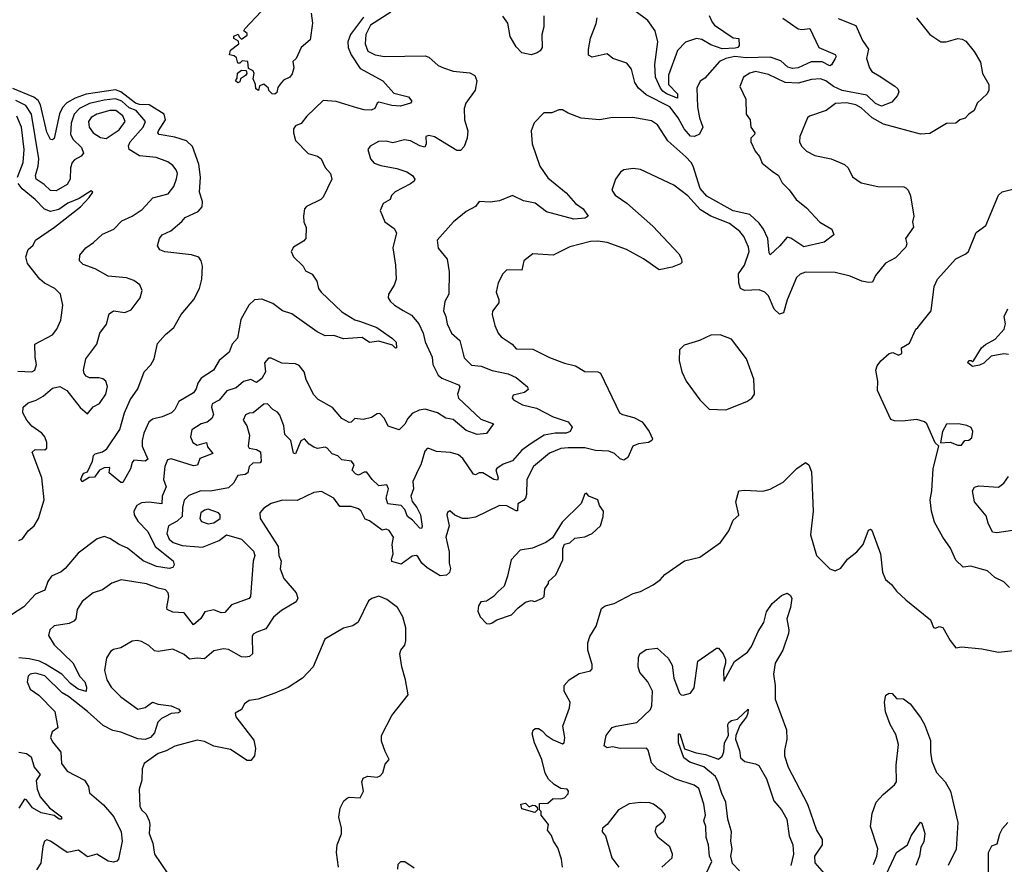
# Model space of a CAD drawing. Extents: x 1690054 to 1842981, y 782881 to 914114.
# Tile 262 of 656: x 1727859 to 1733166, y 875891 to 880444. Entities that reach past the tile are written whole.
import ezdxf

# ---------------------------------------------------------------- set-up
doc = ezdxf.new("R2010")
doc.units = 0

msp = doc.modelspace()

# ---------------------------------------------------------------- linework, layer by layer
at = {"layer": '0CON10XD'}
for points in [[(1729860.3, 880485), (1729750.5, 880415), (1729725.2, 880365), (1729721.9, 880315), (1729735.3, 880275.3), (1729775.2, 880255.2), (1729825, 880245.9), (1730045, 880249.6), (1730065, 880241.5), (1730115, 880198.1), (1730143.9, 880183.9), (1730196.1, 880166.1), (1730285, 880157.9), (1730313, 880143), (1730322.2, 880115), (1730313.6, 880065), (1730264.3, 879995), (1730254.4, 879965), (1730257.1, 879905), (1730274.7, 879844.7), (1730271, 879805), (1730255, 879760.5), (1730235, 879739.5), (1730215, 879739.5), (1730095, 879812), (1730065, 879820.4), (1730047.5, 879815), (1730050.6, 879775), (1730042.3, 879757.7), (1730015.5, 879764.5), (1729965, 879791.5), (1729934, 879796), (1729870.7, 879780.7), (1729835, 879789.2), (1729792.7, 879787.3), (1729748.3, 879761.7), (1729736, 879745), (1729750, 879695), (1729770.5, 879670.5), (1729805, 879657.7), (1729891.9, 879641.9), (1729945, 879623.3), (1729976, 879605), (1729989.2, 879585), (1729985.6, 879574.4), (1729965, 879560), (1729883.2, 879516.8), (1729863.7, 879496.3), (1729855, 879474), (1729817.5, 879452.5), (1729801.4, 879415), (1729826.7, 879355), (1729877.8, 879317.8), (1729890.9, 879295), (1729870, 879215), (1729885, 879120), (1729888.1, 879045), (1729877.4, 879012.6), (1729847.1, 878965), (1729844.3, 878945), (1729855, 878926.2), (1729879.2, 878905), (1729925.9, 878875.9), (1729971.2, 878851.2), (1730010.4, 878805), (1730033.6, 878755), (1730045, 878708), (1730083.1, 878625), (1730085.6, 878585), (1730115, 878528.6), (1730135, 878511.5), (1730224, 878475), (1730230.8, 878465), (1730218.5, 878425), (1730225, 878404.4), (1730345, 878290.5), (1730412.5, 878265), (1730375, 878214.2), (1730325, 878207.3), (1730265, 878230), (1730195, 878288), (1730156.8, 878296.8), (1730110.4, 878325), (1730044.8, 878345.2), (1730011.5, 878338.5), (1729975, 878320.5), (1729950.9, 878295), (1729935, 878262.9), (1729905, 878234), (1729845, 878252.5), (1729825, 878293.8), (1729800.5, 878320.5), (1729785, 878318.8), (1729755, 878300), (1729710.8, 878289.2), (1729665.5, 878294.5), (1729645, 878274.3), (1729635, 878272.9), (1729595, 878294.4), (1729545, 878354.4), (1729467, 878397), (1729443.2, 878423.2), (1729403.1, 878505), (1729392.9, 878545), (1729365, 878580), (1729345, 878588.5), (1729272.1, 878592.1), (1729215, 878618.6), (1729200.3, 878619.7), (1729178.5, 878595), (1729184.1, 878545), (1729165, 878509.2), (1729135, 878488.2), (1729105, 878503.8), (1729065.9, 878494.1), (1729025, 878458.7), (1728976.1, 878443.9), (1728935, 878393.5), (1728896.7, 878373.3), (1728893.5, 878355), (1728903.3, 878315), (1728895.4, 878295), (1728870, 878275), (1728837.1, 878265), (1728786.2, 878233.8), (1728779.4, 878195), (1728792.9, 878165), (1728815, 878150.9), (1728865.7, 878165), (1728871.4, 878141.4), (1728900, 878105), (1728830.7, 878079.3), (1728817.7, 878042.3), (1728795, 878038.8), (1728675, 878075.9), (1728655, 878071.9), (1728641.8, 878035), (1728634.5, 877965), (1728648.8, 877925), (1728626.2, 877875), (1728625.6, 877835), (1728555, 877843.6), (1728515, 877839.6), (1728491.1, 877825), (1728474.6, 877795), (1728476.8, 877775), (1728495, 877741.1), (1728549.2, 877685), (1728589.2, 877605), (1728686.2, 877526.2), (1728691.2, 877505), (1728685, 877491), (1728665, 877485.4), (1728596.9, 877496.9), (1728525, 877526.7), (1728440.4, 877595), (1728394.4, 877614.4), (1728345, 877647.6), (1728315, 877658.2), (1728276.7, 877645), (1728175, 877567.3), (1728104.1, 877485.9), (1728083, 877467), (1728030.4, 877445), (1728011.1, 877415), (1727995, 877368.6), (1727945, 877346.7), (1727881.5, 877278.5), (1727814.7, 877235)], [(1729430, 880480), (1729436.5, 880425), (1729423.9, 880336.1), (1729375.9, 880294.1), (1729350, 880235), (1729331.7, 880218.3), (1729337.5, 880185), (1729328.3, 880151.7), (1729315.9, 880134.1), (1729281.7, 880118.3), (1729263.6, 880096.4), (1729251.2, 880078.8), (1729245, 880052.5), (1729235, 880042.5), (1729220, 880045), (1729201.7, 880061.7), (1729200, 880075), (1729175, 880097.5), (1729151.7, 880088.3), (1729147, 880063), (1729131.7, 880071.7), (1729130, 880095), (1729117.5, 880125), (1729123.3, 880155), (1729117.7, 880167.7), (1729091.7, 880181.7), (1729089.3, 880219.3), (1729058.3, 880221.7), (1729045, 880210), (1729035, 880210), (1729028.3, 880238.3), (1729015, 880250), (1728990, 880255), (1728995, 880280), (1729040, 880315), (1729038.3, 880328.3), (1729013.6, 880343.6), (1729012.5, 880355), (1729036.4, 880366.4), (1729041.7, 880351.7), (1729055, 880340), (1729085, 880360), (1729085, 880370), (1729067.5, 880385), (1729072, 880395), (1729161.4, 880488.6)], [(1730683.8, 880465), (1730684, 880406), (1730673.8, 880365), (1730675.5, 880295), (1730665, 880276), (1730648.8, 880265), (1730615, 880255.5), (1730565.3, 880265.3), (1730535, 880297.8), (1730502.8, 880352.8), (1730490.8, 880425), (1730463.2, 880463.2)], [(1731575, 880467.5), (1731590.8, 880430.8), (1731604.4, 880415), (1731705, 880345.7), (1731735, 880342.5), (1731736.6, 880305), (1731729.2, 880295), (1731715, 880291), (1731645, 880287.1), (1731585, 880309.1), (1731535, 880337.8), (1731506.4, 880343.6), (1731447, 880323), (1731405, 880278.8), (1731356.2, 880145), (1731355.3, 880095), (1731405, 880045.4), (1731405, 880021.5), (1731345, 880044.8), (1731325, 880059.5), (1731312.3, 880075), (1731286.6, 880135), (1731282.2, 880202.2), (1731298.4, 880325), (1731284.7, 880385), (1731245, 880440), (1731175, 880492.9)], [(1729712, 880458), (1729642.3, 880365), (1729627.3, 880325), (1729629, 880295), (1729645.4, 880255), (1729695, 880181.9), (1729815.7, 880115), (1729875, 880048.8), (1729955, 880028.8), (1729973.3, 880005), (1729965, 879994), (1729911.7, 879978.3), (1729865, 879981.1), (1729795, 879999.2), (1729785.8, 879994.2), (1729774, 879965), (1729753.6, 879956.4), (1729715, 879958.2), (1729682.2, 879967.8), (1729565, 880003.8), (1729495, 880009.5), (1729406.1, 879925), (1729376.2, 879885), (1729345, 879871.2), (1729335, 879856.7), (1729334.4, 879835), (1729345, 879793.8), (1729413.5, 879723.5), (1729465, 879708.9), (1729484.2, 879695), (1729505, 879646.7), (1729533.8, 879615), (1729541.2, 879585), (1729495, 879486.7), (1729482.5, 879475), (1729405, 879438), (1729394, 879425), (1729388.8, 879385), (1729391.2, 879355), (1729403.9, 879323.9), (1729401.2, 879265), (1729389.4, 879250.6), (1729335, 879218), (1729322.5, 879195), (1729335.6, 879165), (1729386.5, 879115), (1729400, 879090), (1729435, 879072.5), (1729460, 879035), (1729468.9, 878995), (1729484.7, 878974.7), (1729595, 878868.9), (1729665, 878825.8), (1729696.3, 878816.3), (1729784.2, 878785), (1729868.6, 878725), (1729888, 878705), (1729890, 878675), (1729885, 878673.3), (1729869.1, 878689.1), (1729795, 878711.2), (1729745, 878704), (1729705, 878731.2), (1729605, 878724.4), (1729552.1, 878742.1), (1729505, 878739.5), (1729462, 878762), (1729325, 878858.9), (1729275, 878874.2), (1729223.8, 878915), (1729165, 878936.7), (1729125, 878933.5), (1729094.7, 878905), (1729051.3, 878828.7), (1729032.2, 878727.8), (1729004.3, 878695), (1728987.8, 878652.2), (1728935, 878607.1), (1728903.6, 878555), (1728837.6, 878512.4), (1728819.1, 878485), (1728810.5, 878455)], [(1732271.1, 880451.1), (1732365, 880413.8), (1732402.4, 880332.4), (1732434.3, 880285), (1732424, 880235), (1732440, 880185), (1732452, 880165), (1732490.8, 880140.8), (1732575.5, 880085.5), (1732591.7, 880071.7), (1732598.5, 880055), (1732590.9, 880035), (1732559.8, 880000.2), (1732505, 879978.9), (1732472, 879992), (1732425, 880037.5), (1732292.6, 880062.6), (1732244.8, 880084.8), (1732203.5, 880115), (1732175, 880125.2), (1732127.4, 880122.6), (1732055, 880102.1), (1731985, 880105.2), (1731895, 880149.6), (1731825, 880164.1), (1731795, 880156.7), (1731760, 880135), (1731740.6, 880085), (1731772.5, 880015), (1731774.2, 879935), (1731795.6, 879905), (1731799.4, 879865), (1731821.4, 879835), (1731820, 879825), (1731799.4, 879805), (1731800, 879785), (1731822.5, 879735), (1731847.2, 879707.2), (1731860.9, 879670.9), (1731915, 879628.4), (1731949.1, 879605), (1731968.2, 879565), (1732007.2, 879527.2), (1732045, 879475.4), (1732100.3, 879430.3), (1732172.4, 879352.4), (1732236, 879315), (1732248, 879285), (1732195, 879244.4), (1732085, 879218.9), (1732015, 879267.3), (1731995, 879271.9), (1731956.7, 879225), (1731905, 879176), (1731897.9, 879187.9), (1731891.1, 879265), (1731868.3, 879315), (1731845, 879347.3), (1731795, 879393.6), (1731705, 879413), (1731563.6, 879493.6), (1731527, 879535), (1731489.4, 879655), (1731478.4, 879675), (1731448.9, 879705), (1731351.7, 879791.7), (1731297.3, 879877.3), (1731265, 879898.5), (1731163.3, 879916.7), (1731045, 879915.8), (1730985, 879904), (1730885, 879914.2), (1730815, 879940), (1730785, 879957.5), (1730765, 879957.5), (1730727.3, 879942.7), (1730685, 879941.4), (1730632.1, 879887.9), (1730615.7, 879845), (1730620.9, 879775), (1730662.3, 879655), (1730705, 879592.5), (1730805, 879510.4), (1730854, 879454), (1730895.7, 879425), (1730923.3, 879385), (1730906.6, 879373.4), (1730845, 879368.2), (1730698.3, 879408.3), (1730638.1, 879455), (1730575, 879467.7), (1730515, 879496), (1730445, 879467.1), (1730395, 879460), (1730335.8, 879464.2), (1730315, 879438), (1730265, 879410.6), (1730197.8, 879355), (1730110, 879255), (1730115, 879212.5), (1730163.9, 879153.9), (1730174, 879085), (1730171.4, 878965), (1730151.1, 878925), (1730142.7, 878875), (1730156.4, 878845), (1730162.9, 878805), (1730187.3, 878755), (1730230.7, 878715), (1730255, 878621.4), (1730295, 878582), (1730346.6, 878576.6), (1730405, 878552.4), (1730492, 878535), (1730535, 878515.5), (1730565, 878490), (1730596.2, 878465), (1730599.5, 878450.5), (1730580, 878435), (1730519.5, 878420.5), (1730513.6, 878406.4), (1730521.2, 878395), (1730568.5, 878368.5), (1730645, 878349.7), (1730735, 878303.3), (1730815, 878275.5), (1730837.6, 878247.6), (1730826.8, 878225), (1730805, 878214.9), (1730745, 878215.2), (1730685.9, 878204.1), (1730615, 878159.4), (1730566.3, 878123.7), (1730514.6, 878065.4), (1730465, 878048.8), (1730431.1, 878025), (1730424.7, 878015), (1730438.3, 877975), (1730435, 877961.1), (1730415, 877965.2), (1730355, 878002.1), (1730335, 878001.1), (1730315, 877991.1), (1730305, 877994.4), (1730248.1, 878078.1), (1730225, 878098.9), (1730181.1, 878111.1), (1730105, 878116.2), (1730065, 878133.1), (1730055, 878131.9), (1730041.9, 878118.1), (1730021.9, 878045), (1730008.7, 878021.4), (1729978.8, 877955), (1729981.9, 877915), (1729966.7, 877875), (1729975, 877846.4), (1730000, 877815), (1730019.5, 877775), (1730028.7, 877711.3), (1730025, 877700.6), (1730015, 877702.5), (1729976.8, 877746.8), (1729949.1, 877765), (1729935, 877804.2), (1729915, 877824.4), (1729842.5, 877835), (1729833.8, 877865), (1729847.2, 877915), (1729837.2, 877937.2), (1729795, 877931.1), (1729758.9, 877965), (1729730, 878005), (1729715, 878004.6), (1729685, 877988.6), (1729668.5, 877995), (1729650.9, 878015), (1729661.4, 878045), (1729648, 878065), (1729595, 878071.9), (1729573.1, 878093.1), (1729543.1, 878103.1), (1729516.5, 878135), (1729505, 878140.5), (1729465, 878133.1), (1729445, 878139.1), (1729420, 878155), (1729395, 878184.4), (1729375, 878173.1), (1729345, 878104.2), (1729335, 878107.1), (1729321.2, 878175), (1729288.8, 878208.8), (1729282.9, 878255), (1729261.5, 878311.5)], [(1732693.6, 880453.6), (1732764.4, 880364.4), (1732824.1, 880324.1), (1732852.5, 880325), (1732916.4, 880343.6), (1732939.9, 880339.9), (1732958.6, 880328.6), (1733003.4, 880273.4), (1733037.9, 880215), (1733048.1, 880155), (1733083.3, 880095), (1733082.2, 880065), (1733073.1, 880045), (1733020.6, 879995), (1733004, 879955), (1732975, 879935.6), (1732955, 879913.3), (1732926.2, 879905), (1732905, 879886.7), (1732854.6, 879885.4), (1732765, 879831.2), (1732715, 879827.5), (1732515, 879881.2), (1732454.8, 879914.9), (1732395, 879969.5), (1732365, 879985.2), (1732315, 879996.6), (1732256.9, 879993.1), (1732206, 879955), (1732115.6, 879924.4), (1732105.8, 879915), (1732064.3, 879815), (1732062, 879785), (1732073.1, 879763.1), (1732100, 879735), (1732145, 879711.4), (1732233.4, 879693.4), (1732305, 879664), (1732323.8, 879645), (1732347.3, 879597.3), (1732394.3, 879564.3), (1732484.2, 879544.2), (1732625, 879542.5), (1732635, 879537.5), (1732647.5, 879525), (1732660, 879495), (1732678, 879385), (1732671.4, 879355), (1732676.2, 879325), (1732632.9, 879265), (1732640.5, 879235), (1732635, 879217.5), (1732579.3, 879160.7), (1732525, 879131.9), (1732471.8, 879065), (1732455, 879030), (1732435, 879027.1), (1732397.5, 879035), (1732335, 879060.8), (1732255, 879081.1), (1732095, 879082.5), (1732065, 879071.5), (1732045.5, 879055), (1731995.9, 878934.1), (1731976, 878864), (1731955, 878855.8), (1731925, 878884.2), (1731894.6, 878955), (1731875, 878976.1), (1731845, 878988.2), (1731765, 878983.9), (1731745, 878994.4), (1731736.1, 879025), (1731734.1, 879075), (1731765, 879120), (1731791.8, 879195), (1731788.1, 879218.1), (1731762.1, 879275), (1731741.5, 879301.5), (1731685, 879345.9), (1731584.8, 879384.8), (1731528.8, 879418.8), (1731461.1, 879495), (1731385, 879551.8), (1731205, 879637.5), (1731165, 879641.4), (1731114.5, 879635.5), (1731097.5, 879622.5), (1731071.2, 879585), (1731050, 879525), (1731068.5, 879498.5), (1731130.8, 879455), (1731271.3, 879331.3), (1731411.7, 879181.7), (1731426.9, 879155), (1731427.1, 879135), (1731421.1, 879128.9), (1731375, 879109.5), (1731305, 879096), (1731221.5, 879155), (1731130.6, 879205), (1731025, 879243.6), (1730975, 879250.9), (1730935, 879248.5), (1730825, 879218.9), (1730735, 879174.4), (1730625, 879181.9), (1730576, 879145), (1730565, 879094), (1730485, 879096.2), (1730463.8, 879075), (1730438, 879025), (1730427.5, 878975), (1730442.2, 878935), (1730441.7, 878918.3), (1730407.7, 878872.3), (1730406.2, 878855), (1730420.6, 878795), (1730438, 878755), (1730455, 878733.8), (1730513.3, 878695), (1730535, 878670), (1730625, 878667.8), (1730715, 878622.9), (1730795, 878592.9), (1730855, 878578.6), (1730905, 878547.1), (1730975, 878545.8), (1730989.3, 878539.3), (1731091.2, 878325), (1731107.5, 878315), (1731169.4, 878299.4), (1731215, 878275.7), (1731251.4, 878225), (1731270, 878185), (1731266.7, 878175), (1731247.5, 878165), (1731195, 878157.9), (1731164.7, 878145.3), (1731136.5, 878083.5), (1731115, 878070), (1731095, 878077.5), (1731065, 878105.5), (1731035, 878117.5), (1730962.4, 878122.4), (1730904.6, 878135.4), (1730815.8, 878135.8)], [(1731972.3, 880452.3), (1732055, 880395.3), (1732075, 880391.2), (1732117.1, 880397.1), (1732167.1, 880295), (1732255, 880256), (1732259.3, 880245), (1732255.3, 880235), (1732235, 880200.8), (1732225, 880195.5), (1732185, 880217.8), (1732125, 880217.4), (1732055, 880185.6), (1732025, 880181.6), (1731998.8, 880188.8), (1731962.2, 880222.2), (1731905, 880242.9), (1731775, 880239), (1731714.2, 880245), (1731664.3, 880235), (1731631, 880219), (1731551.8, 880128.2), (1731526.9, 880113.1), (1731509.1, 880075), (1731512.7, 879975), (1731524, 879915), (1731541.7, 879865), (1731522.4, 879827.6), (1731496.3, 879813.7), (1731475, 879816.7), (1731440, 879855), (1731408.1, 879915), (1731363.2, 879975), (1731235, 880040), (1731194.5, 880075), (1731174.6, 880105), (1731157.2, 880177.2), (1731130.7, 880210.7), (1731056.2, 880235), (1731025, 880260), (1730945, 880241.4), (1730925, 880253.8), (1730924.4, 880284.4), (1730936.5, 880345), (1730966.4, 880423.6), (1730971.4, 880455)], [(1729035, 880103.3), (1729022.5, 880115), (1729031.7, 880128.3), (1729033.8, 880156.2), (1729055, 880172.5), (1729080, 880170), (1729082.5, 880155), (1729076, 880144), (1729050, 880125), (1729045, 880110), (1729035, 880103.3)], [(1728810.5, 878455), (1728795, 878433.1), (1728717.5, 878385), (1728695, 878343.3), (1728676.7, 878325), (1728626.5, 878303.5), (1728575, 878290.6), (1728555, 878274), (1728528, 878215), (1728519.2, 878175), (1728520, 878145), (1728550, 878075), (1728535, 878063.8), (1728475, 878070), (1728465, 878057.5), (1728456.7, 878023.3), (1728415, 877950), (1728405, 877950), (1728341.7, 878001.7), (1728345, 878030), (1728315, 878027.5), (1728290, 878015), (1728261.4, 877978.6), (1728234.3, 877975.7), (1728195, 877953.3), (1728188, 877965), (1728195, 877986), (1728205, 877999.2), (1728225, 878006.2), (1728251.2, 878065), (1728257.5, 878095), (1728266.2, 878103.8), (1728305.3, 878114.7), (1728328.5, 878131.5), (1728399.4, 878235), (1728423.1, 878325), (1728455.2, 878395), (1728495.6, 878455), (1728530, 878545), (1728565.8, 878584.2), (1728584.5, 878615), (1728601.9, 878698.1), (1728645, 878746.4), (1728690.4, 878785), (1728729.2, 878855), (1728798.5, 878935), (1728827.7, 878995), (1728840.8, 879045), (1728844.6, 879115), (1728837.5, 879145), (1728824.7, 879164.7), (1728785, 879176.2), (1728642.1, 879192.1), (1728614.2, 879204.2), (1728601.2, 879225), (1728612, 879265), (1728626.2, 879285), (1728673.2, 879306.8), (1728733.6, 879356.4), (1728751.7, 879378.3), (1728820.4, 879409.6), (1728843.1, 879435), (1728843.8, 879465), (1728827.7, 879515), (1728833, 879595), (1728824.8, 879665), (1728791.2, 879761.2), (1728758.8, 879791.2), (1728695, 879811.3), (1728610.8, 879825), (1728603.6, 879835), (1728606.8, 879845), (1728644.8, 879905), (1728637.2, 879935), (1728557.5, 879985), (1728505, 879987.9), (1728482.7, 879995), (1728405, 880055.1), (1728375, 880066.6), (1728217.7, 880042.3), (1728158.1, 880021.9), (1728113.6, 879996.4), (1728089.7, 879970.3), (1728073.3, 879936.7), (1728045.4, 879804.6), (1728035, 879796), (1728025, 879798), (1728005, 879838), (1727971.6, 879985), (1727958.7, 880008.7), (1727935, 880026.2), (1727822.8, 880072.8)], [(1727855, 877636.5), (1727874.2, 877645), (1727905, 877689.4), (1727937.5, 877715), (1727959.6, 877755), (1727990.5, 877855), (1727977.9, 877975), (1727927, 878113), (1727942.2, 878127.8), (1727995, 878125.8), (1728005.6, 878135), (1728005.4, 878165), (1727995.4, 878195), (1727978.9, 878215), (1727925, 878252.1), (1727897.1, 878285), (1727876.4, 878325), (1727876.9, 878355), (1727905, 878379.4), (1727947.4, 878392.6), (1727985, 878413.9), (1728035, 878458.5), (1728075, 878467.5), (1728112.9, 878445), (1728185, 878354.3), (1728225, 878320), (1728255, 878357.5), (1728290, 878375), (1728323.8, 878425), (1728332.5, 878467.5), (1728323.6, 878495), (1728307.8, 878507.8), (1728285, 878514.1), (1728235, 878513.9), (1728217, 878523), (1728206.1, 878536.1), (1728202.1, 878555), (1728214.6, 878615), (1728275.6, 878695), (1728291.4, 878755), (1728326.4, 878803.6), (1728341.2, 878858.8), (1728365, 878873.8), (1728425, 878866), (1728460.3, 878879.7), (1728508, 878945), (1728520, 878985), (1728506, 879015), (1728475, 879038.1), (1728435, 879052.1), (1728335, 879060.7), (1728265, 879100.7), (1728201.2, 879125), (1728182, 879145), (1728184, 879175), (1728215.7, 879215), (1728257.1, 879242.9), (1728305, 879288.2), (1728365.7, 879314.3), (1728409.8, 879360.2), (1728465.3, 879384.7), (1728519.3, 879420.7), (1728575.9, 879484.1), (1728660, 879505), (1728690, 879545), (1728703.8, 879586.2), (1728710, 879615), (1728703.1, 879635), (1728685, 879658.6), (1728657.9, 879677.9), (1728595, 879701.3), (1728505, 879710.7), (1728449.5, 879745), (1728444.7, 879765), (1728453.7, 879785), (1728524.3, 879865), (1728536.4, 879895), (1728486, 879955), (1728448.9, 879968.9), (1728409.4, 880005), (1728375, 880017.7), (1728315, 880010.9), (1728235, 879991.7), (1728181.4, 879965), (1728152.9, 879935), (1728135.7, 879885.7), (1728133.6, 879825), (1728148, 879798), (1728191.5, 879755), (1728203.3, 879725), (1728191.2, 879708.8), (1728155, 879688.6), (1728142.5, 879675), (1728133.2, 879645), (1728131.8, 879585), (1728114.8, 879555.2), (1728055, 879521.8), (1728025, 879522.7), (1727991.5, 879555), (1727946.9, 879585), (1727943.5, 879605), (1727958.7, 879655), (1727962.7, 879695), (1727922.4, 879935), (1727892, 879982), (1727838.3, 880008.3)], [(1728325, 879804.6), (1728395, 879850), (1728427.7, 879895), (1728415, 879926.2), (1728377.1, 879955), (1728345.2, 879955.2), (1728275, 879935.8), (1728243.6, 879916.4), (1728229.6, 879895), (1728232.9, 879865), (1728255, 879834.6), (1728295, 879809.2), (1728325, 879804.6)], [(1727846.5, 879595), (1727877.8, 879675), (1727883.7, 879745), (1727868.4, 879865), (1727843.1, 879925)], [(1727849.8, 878550.2), (1727924.5, 878545.5), (1727940, 878555), (1727950.4, 878585), (1727942.5, 878625), (1727940.8, 878695), (1728035.7, 878745), (1728060, 878775), (1728081.5, 878825), (1728091.9, 878905), (1728079.2, 878965), (1728048.6, 878995), (1727993.3, 879023.3), (1727967.1, 879045), (1727900.3, 879130.3), (1727891.9, 879165), (1727904.5, 879205), (1727931.7, 879228.3), (1727945, 879255.5), (1728047.1, 879325), (1728186, 879435), (1728233.3, 879485), (1728252.5, 879515), (1728245, 879522.5), (1728180.2, 879479.8), (1728119.2, 879455), (1728069.6, 879420.4), (1728025, 879409.3), (1727992.1, 879422.1), (1727942.9, 879475), (1727872.6, 879532.6), (1727851.6, 879561.6)], [(1733193.6, 877383.6), (1733163.2, 877413.2), (1733115, 877436.2), (1733075, 877473.8), (1733035.8, 877484.2), (1732985, 877498.1), (1732945, 877492.9), (1732905, 877530), (1732875.8, 877595), (1732835, 877653.8), (1732790.6, 877735), (1732772.9, 877795), (1732766.6, 877856.6), (1732775.5, 877905), (1732782.9, 878025), (1732812.5, 878145), (1732793.9, 878163.9), (1732748, 878265), (1732736.3, 878276.3), (1732695, 878288.6), (1732615, 878280.6), (1732575, 878280.8), (1732555, 878288), (1732482, 878445), (1732484, 878495), (1732474.4, 878555), (1732481.3, 878578.7), (1732500, 878605), (1732545, 878643.8), (1732565, 878650), (1732595, 878636.2), (1732613.3, 878645), (1732612.5, 878675), (1732655, 878700), (1732690, 878775), (1732700, 878785), (1732772, 878875), (1732788.6, 879005), (1732805.8, 879045), (1732904.3, 879155.7), (1732958.3, 879181.7), (1732972.5, 879195), (1733015, 879296.2), (1733065.7, 879335), (1733135, 879498.8), (1733155, 879516.2), (1733265, 879543.3)], [(1733189.5, 878639.5), (1733162.8, 878642.8), (1733095, 878630), (1733055, 878593.1), (1733032.5, 878582.5), (1732994, 878574), (1732970, 878595), (1732975, 878606.7), (1732987, 878607), (1732995, 878600), (1733000, 878605), (1733042.5, 878675), (1733065, 878692.3), (1733117.6, 878722.4), (1733164.6, 878775.4), (1733171.8, 878805), (1733165.5, 878845), (1733185, 878885.8)], [(1731665, 878341.2), (1731777.5, 878385), (1731805, 878403.3), (1731820, 878425), (1731816.1, 878506.1), (1731776.7, 878615), (1731695, 878722), (1731635, 878744.5), (1731585, 878744.3), (1731522.5, 878715), (1731441.2, 878688.8), (1731416.1, 878663.9), (1731413, 878607), (1731428.6, 878545), (1731450.8, 878495), (1731525.8, 878395), (1731575, 878343.8), (1731665, 878341.2)], [(1729261.5, 878311.5), (1729249.1, 878329.1), (1729223.1, 878343.1), (1729195, 878374), (1729175, 878371.2), (1729117.5, 878325), (1729095, 878323.3), (1729076.1, 878313.9), (1729063.8, 878285), (1729083.3, 878255), (1729098, 878205), (1729090, 878145), (1729096.7, 878135), (1729135, 878126.8), (1729156.2, 878115), (1729159.8, 878065), (1729155.4, 878055), (1729115, 878053.8), (1729095.5, 878035), (1729088.9, 878001.1), (1729075, 877993.1), (1729033.9, 877986.1), (1729011.8, 877945), (1728985, 877920), (1728886.9, 877903.1), (1728835, 877904.2), (1728771, 877879), (1728745.2, 877854.8), (1728736.4, 877813.6), (1728734.8, 877765), (1728708.5, 877741.5), (1728660.4, 877715), (1728651.2, 877675), (1728665, 877644.1), (1728685.4, 877625), (1728735, 877609.5), (1728845, 877600.4), (1728935, 877635.8), (1728973.8, 877666.2), (1729055, 877644.5), (1729118.5, 877578.5), (1729126.5, 877555), (1729117.8, 877525), (1729103.5, 877335), (1729095, 877324.6), (1729000.8, 877289.2), (1728965, 877248.6), (1728945, 877246.9), (1728905, 877261.8), (1728857.4, 877252.6), (1728834.7, 877215.3), (1728795, 877182), (1728745, 877246.8), (1728685, 877250.8), (1728654, 877264), (1728651.3, 877275), (1728663.5, 877335), (1728658.6, 877355), (1728645, 877370.8), (1728605, 877378.9), (1728542.4, 877402.4), (1728405.7, 877424.3), (1728355, 877405.8), (1728305, 877370.8), (1728255.4, 877354.6), (1728195, 877306.9), (1728168.9, 877265), (1728161.1, 877215), (1728151.7, 877201.7), (1728125, 877189.3), (1728045, 877176.7), (1728021.9, 877155), (1728013.5, 877125), (1728044.8, 877074.8), (1728145, 876976.9), (1728182.6, 876902.6), (1728209.6, 876875), (1728219.4, 876845), (1728217.5, 876822.5), (1728175, 876834.7), (1728132.6, 876865), (1728086.2, 876916.2), (1727998.9, 876968.9), (1727965, 876985.4), (1727909.2, 876999.2), (1727855, 877003.7)], [(1732915, 878150), (1732935, 878151.2), (1732952.5, 878175), (1732975, 878177.5), (1732990.7, 878189.3), (1732996.2, 878225), (1732986.7, 878245), (1732965, 878256), (1732920, 878265), (1732855, 878264), (1732832.5, 878225), (1732822.5, 878162.5), (1732875, 878166.2), (1732915, 878150)], [(1730815.8, 878135.8), (1730775, 878133.1), (1730715, 878106.9), (1730628.2, 878035), (1730592.7, 877965), (1730590.4, 877885), (1730584.7, 877865.3), (1730575, 877852.7), (1730543.5, 877835), (1730543, 877797), (1730535, 877795.6), (1730485, 877822.9), (1730445, 877824.4), (1730315, 877761.4), (1730274.2, 877754.2), (1730245.9, 877755.9), (1730205, 877773.3), (1730176.7, 877796.7), (1730165, 877787.5), (1730161.4, 877775), (1730174.5, 877715), (1730156.2, 877653.8), (1730174.4, 877575), (1730174.4, 877515), (1730180.8, 877485), (1730175, 877463.3), (1730159.7, 877450.3), (1730125, 877445.8), (1730055, 877488.9), (1730027.1, 877515), (1730005, 877550.8), (1729995.4, 877555.4), (1729975, 877551.8), (1729915, 877509.4), (1729865, 877522.5), (1729862.5, 877535), (1729872.1, 877565), (1729867.5, 877615), (1729873.1, 877655), (1729850.5, 877690.5), (1729835, 877697.5), (1729812.5, 877692.5), (1729745, 877742.1), (1729720.6, 877750.6), (1729699.1, 877795), (1729685, 877806.7), (1729645, 877819.5), (1729585, 877819.1), (1729552.5, 877865), (1729485, 877900), (1729445, 877896), (1729355, 877852), (1729275, 877854.3), (1729214.4, 877835.6), (1729175, 877810.8), (1729153.1, 877785), (1729155.7, 877755), (1729251.3, 877605), (1729256.2, 877555), (1729269.2, 877525), (1729263, 877483), (1729282, 877432), (1729349.2, 877355), (1729358.8, 877325), (1729350, 877305), (1729270.1, 877259.9), (1729227.4, 877222.6), (1729185, 877160), (1729137.6, 877142.4), (1729117.9, 877132.1), (1729111.3, 877118.7), (1729113.4, 877025), (1729098.1, 877011.9), (1729076.7, 877006.7), (1729055, 877010), (1728985, 877049.2), (1728956.8, 877053.2), (1728905, 877040.8), (1728855, 876998.5), (1728815, 877002.9), (1728775, 876997.1), (1728745, 877021.9), (1728685, 877050), (1728605, 877037.5), (1728585, 877040.8), (1728555, 877070), (1728515, 877092.5), (1728492.3, 877097.7), (1728465, 877094), (1728405, 877057.5), (1728365, 877049.4), (1728350.2, 877039.8), (1728326.8, 877003.2), (1728315.6, 876935), (1728328.5, 876885), (1728352.5, 876845), (1728405, 876793.9), (1728495, 876727.5), (1728535, 876735.3), (1728575, 876765.5), (1728605, 876753.5), (1728675, 876745.3), (1728716.6, 876726.6), (1728725.6, 876715), (1728715, 876706.7), (1728675, 876703.9), (1728645, 876688.2), (1728622.9, 876677.1), (1728602.8, 876657.2), (1728585, 876598.8), (1728564.2, 876575), (1728535, 876562.9), (1728495, 876567.9), (1728405, 876603.4), (1728361.7, 876611.7), (1728309.4, 876639.4), (1728224, 876715), (1728122.5, 876795), (1728087.8, 876815), (1727995, 876906.2), (1727945, 876921.2), (1727916.2, 876915), (1727905, 876905.6), (1727898.8, 876875), (1727914.7, 876834.7), (1727962.5, 876802.5), (1728049.2, 876715), (1728064.2, 876625.8), (1728034, 876605), (1728025.8, 876575), (1728035, 876551.2), (1728080.5, 876495), (1728084.5, 876435), (1728115, 876393.6), (1728209.2, 876345), (1728229.2, 876310.8), (1728235.9, 876275.9), (1728310.5, 876210.5), (1728365.8, 876145.8), (1728405.4, 876065), (1728410.8, 876015), (1728391.4, 875918.6), (1728382.9, 875907.1), (1728365, 875902.9), (1728335, 875907.5), (1728275, 875945.4), (1728225, 875931.1), (1728176.4, 875966.4), (1728114.1, 875954.1), (1728025, 876015.7), (1728005, 876022), (1727992.9, 876015), (1727983.8, 875986.2), (1727973.6, 875896.4), (1727949.3, 875860.7)], [(1731336.7, 877453.3), (1731442.3, 877527.7), (1731525, 877546.2), (1731636.2, 877625), (1731681.2, 877688.8), (1731704.5, 877745.5), (1731735, 877772.5), (1731718.6, 877845), (1731736, 877904), (1731765, 877908.1), (1731865, 877902.9), (1731905, 877912.5), (1731975, 877950.8), (1732047.5, 878025), (1732095, 878056.7), (1732112.5, 878045), (1732127.3, 878007.3), (1732135.7, 877795), (1732122.3, 877667.7), (1732153.8, 877555), (1732225, 877483.3), (1732255, 877473.3), (1732285, 877486.7), (1732321.2, 877535), (1732371.2, 877575), (1732405.7, 877614.3), (1732435, 877692.5), (1732445, 877697.5), (1732453, 877693), (1732498.6, 877565), (1732510, 877465), (1732525, 877426.2), (1732558.9, 877398.9), (1732585, 877363.8), (1732635.8, 877315.8), (1732768.1, 877208.1), (1732785, 877167.5), (1732795, 877163.3), (1732815, 877172.5), (1732835, 877167.5), (1732875, 877096.7), (1732905, 877057.5), (1732935, 877062.5), (1733045, 877052), (1733135, 877034), (1733215, 877043.3)], [(1733210.9, 877690.9), (1733125, 877677.8), (1733102, 877682), (1733079.3, 877729.3), (1733069, 877769), (1733005.7, 877845), (1732994.3, 877905), (1733005, 877924), (1733029.3, 877930.7), (1733135.4, 877924.6), (1733163.8, 877946.2), (1733188.9, 877981.1)], [(1730393.6, 877186.4), (1730405, 877193.3), (1730430.5, 877209.5), (1730510, 877235), (1730546.1, 877273.9), (1730586.1, 877303.9), (1730615, 877313.3), (1730635, 877307.5), (1730677.5, 877325), (1730686.2, 877335), (1730690, 877375), (1730710, 877405), (1730710, 877415), (1730748.3, 877451.7), (1730787.3, 877532.7), (1730786.4, 877593.6), (1730795, 877617.5), (1730825, 877623.3), (1730850.5, 877649.5), (1730905, 877655.8), (1730945, 877674.4), (1730989.4, 877715), (1731004.4, 877765), (1731005.8, 877795), (1730984.4, 877824.4), (1730975, 877856.2), (1730927.5, 877875), (1730915, 877892.5), (1730905, 877887.5), (1730885, 877836.2), (1730783.3, 877735), (1730730, 877650), (1730694.2, 877625.8), (1730622.5, 877595), (1730556.4, 877583.6), (1730507.5, 877532.5), (1730488.8, 877445), (1730469.5, 877390.5), (1730438, 877362), (1730412.5, 877335), (1730375, 877310), (1730345, 877306.2), (1730331.2, 877285), (1730328.8, 877255), (1730341.4, 877225), (1730375, 877188.8), (1730393.6, 877186.4)], [(1728875, 877725.6), (1728905, 877731.5), (1728939.4, 877755), (1728940, 877775), (1728930, 877785), (1728875, 877805.2), (1728855, 877800.8), (1728835.6, 877785), (1728830.8, 877755), (1728839.7, 877739.7), (1728875, 877725.6)], [(1730785.3, 875874.7), (1730778.5, 875918.5), (1730758.8, 875978.8), (1730735.8, 876015), (1730725, 876046.7), (1730703.8, 876075), (1730710, 876105), (1730670, 876155), (1730670, 876175), (1730660, 876185), (1730661.7, 876218.3), (1730705, 876220), (1730733.6, 876246.4), (1730776.4, 876243.6), (1730795, 876250), (1730815, 876270), (1730817.5, 876285), (1730810, 876295), (1730775, 876300), (1730740.3, 876320.3), (1730709.8, 876349.8), (1730691.3, 876381.3), (1730673.8, 876455), (1730634.5, 876545), (1730622, 876595), (1730626.4, 876613.6), (1730636.7, 876623.3), (1730655, 876623.8), (1730675, 876611.2), (1730696.4, 876586.4), (1730735, 876562.2), (1730785, 876540), (1730793.8, 876546.2), (1730796.5, 876573.5), (1730786.7, 876635), (1730822.9, 876735), (1730826, 876765), (1730793.8, 876825), (1730793.3, 876855), (1730820, 876885), (1730875, 876919.2), (1730935, 876934.3), (1730944.2, 876945), (1730945, 876967.5), (1730920.5, 877045), (1730921.5, 877085), (1730931.9, 877118.1), (1730965.7, 877175), (1730995, 877270), (1731015, 877283.8), (1731063.1, 877296.9), (1731165, 877350), (1731205, 877362), (1731273.4, 877396.6), (1731311.2, 877425), (1731336.7, 877453.3)], [(1729578, 875875), (1729567.5, 875955), (1729570.8, 875995), (1729594.2, 876055), (1729594, 876085), (1729580, 876145), (1729587, 876193), (1729607, 876233), (1729625, 876247.5), (1729635, 876252.5), (1729695, 876250), (1729712.5, 876285), (1729703.9, 876336.1), (1729710, 876355), (1729735, 876366.2), (1729785, 876360), (1729802.3, 876367.7), (1729816.1, 876383.9), (1729829.3, 876430.7), (1729850, 876455), (1729828.3, 876498.3), (1729810, 876555), (1729810, 876585), (1729865, 876693.3), (1729953.8, 876805), (1729938, 876885), (1729918, 876955), (1729908.8, 877025), (1729913.3, 877045), (1729935, 877072.5), (1729940, 877095), (1729940.8, 877165), (1729924.2, 877225), (1729895.5, 877275.5), (1729838.3, 877318.3), (1729795, 877336.2), (1729756.4, 877323.6), (1729739.3, 877310.7), (1729684.2, 877195.8), (1729653.9, 877176.1), (1729605, 877163.3), (1729503.3, 877105), (1729441.2, 876955), (1729384, 876895), (1729305.4, 876844.6), (1729235, 876814.3), (1729145, 876780.8), (1729095, 876774.2), (1729070, 876755), (1729053.9, 876726.1), (1729020, 876705), (1729024.2, 876685), (1729120.7, 876560.7), (1729130, 876515), (1729123.8, 876475), (1729105, 876450), (1729085, 876450), (1728995, 876510), (1728905, 876528.5), (1728855, 876553.3), (1728815, 876559.4), (1728695, 876526.9), (1728648.2, 876501.8), (1728605, 876487.3), (1728530, 876435), (1728519.2, 876405), (1728518, 876345), (1728503.8, 876295), (1728506, 876205), (1728516.2, 876185), (1728540.7, 876160.7), (1728556.5, 876125), (1728561.1, 876105), (1728557.6, 876057.6), (1728576.7, 876005), (1728585.7, 875945), (1728654.5, 875845)], [(1731560.3, 875845), (1731589.6, 875905), (1731577.8, 875935), (1731572.5, 875995), (1731558.7, 876035), (1731556.9, 876095), (1731546.6, 876125), (1731555.4, 876155.4), (1731547.1, 876215), (1731519.4, 876299.4), (1731495, 876317.5), (1731395, 876349.6), (1731295, 876403.5), (1731265, 876438), (1731246.2, 876506.2), (1731237, 876517), (1731095.5, 876515.5), (1731055, 876523.5), (1731025, 876518.8), (1731009.5, 876529.5), (1731019.4, 876585), (1731052.3, 876627.7), (1731073.7, 876636.3), (1731185, 876655.4), (1731258.5, 876725), (1731265.4, 876745), (1731269.7, 876825), (1731245.3, 876875.3), (1731215, 876910), (1731202.5, 876925), (1731192.5, 876955), (1731193.8, 877005), (1731201.2, 877025), (1731235, 877048.8), (1731295, 877055.6), (1731355, 877002.5), (1731375.5, 876965), (1731385.5, 876895), (1731415, 876813.8), (1731425, 876803.8), (1731435, 876803.3), (1731475, 876813.8), (1731495, 876842.5), (1731514.5, 876985.5), (1731614.2, 877055.8), (1731625, 877056.2), (1731650.8, 877025), (1731662.5, 876995), (1731664, 876975), (1731653.1, 876935), (1731655, 876877.5), (1731711.2, 876985), (1731782.5, 877035), (1731803.5, 877065), (1731839.1, 877145), (1731869.5, 877195), (1731885, 877252.5), (1731915, 877296.9), (1731965, 877340), (1731995, 877352.5), (1732011.7, 877341.7), (1732020.8, 877325), (1732012.9, 877275), (1731993.8, 877215), (1732005.4, 877155), (1732003.3, 877135), (1731972.5, 877045), (1731930.7, 876975), (1731921.4, 876915), (1731931.3, 876855), (1731931.3, 876781.3), (1731992.5, 876615), (1731993.1, 876565), (1731981.4, 876505), (1731982.2, 876475), (1732001.1, 876415), (1732106.2, 876215), (1732154.6, 876074.6), (1732183.6, 876023.6), (1732184.5, 875995), (1732142.7, 875935), (1732145, 875898.8), (1732207, 875827)], [(1732460.8, 875889.2), (1732478.4, 875935), (1732483.7, 875975), (1732444.7, 876095), (1732454.1, 876165), (1732475.5, 876225), (1732512.7, 876267.3), (1732575, 876318.6), (1732584.5, 876335.5), (1732583.9, 876425), (1732596.4, 876536.4), (1732580.8, 876590.8), (1732550.5, 876645), (1732525, 876712.5), (1732520.8, 876765), (1732527.3, 876802.7), (1732545, 876814), (1732561.7, 876811.7), (1732584.5, 876784.5), (1732622.9, 876782.9), (1732659.2, 876755), (1732715, 876682.9), (1732736.2, 876645), (1732768.1, 876558.1), (1732768.1, 876495), (1732775.9, 876445.9), (1732800.8, 876385), (1732847.5, 876335), (1732875.5, 876285.5), (1732915.7, 876115.7), (1732906.8, 875973.2), (1732864, 875885)], [(1731738.9, 875855), (1731701.1, 875895), (1731692.5, 875935), (1731699.1, 875975), (1731692.2, 876015), (1731695.8, 876065), (1731675.2, 876135), (1731665.8, 876225), (1731642.9, 876272.9), (1731623.9, 876333.9), (1731609.1, 876365), (1731546.7, 876416.7), (1731471.5, 876441.5), (1731437.9, 876465), (1731410, 876545), (1731410, 876595), (1731416.9, 876595), (1731442.9, 876512.9), (1731505, 876491.2), (1731555, 876483.2), (1731625, 876457.8), (1731645, 876474.4), (1731655, 876496.7), (1731658.4, 876545), (1731679.7, 876585), (1731676.8, 876645), (1731681.1, 876655), (1731695, 876665.2), (1731727.4, 876672.6), (1731785, 876727.5), (1731784.4, 876705), (1731775.8, 876685), (1731740.4, 876639.6), (1731718.3, 876585), (1731718.1, 876565), (1731738.4, 876505), (1731744, 876465), (1731768, 876445), (1731825, 876432.7), (1731842.8, 876422.8), (1731885, 876351.9), (1731923.1, 876233.1), (1731964.6, 876184.6), (1731993.6, 876133.6), (1732007.1, 876045), (1732026.1, 875995), (1732029.3, 875945), (1732016.4, 875885)], [(1727854.2, 876495.8), (1727895, 876488), (1727920, 876470), (1727936.2, 876415), (1727970, 876375), (1727947.6, 876342.4), (1727953.4, 876295), (1727968.5, 876255), (1728020, 876195), (1728085, 876146.7), (1728085, 876133.3), (1728072.5, 876135), (1728045, 876153.5), (1727975, 876168.6), (1727928.9, 876195), (1727895, 876238), (1727885, 876241.2), (1727855, 876193.3)], [(1730635, 876170), (1730565, 876190), (1730560, 876215), (1730585, 876220), (1730605, 876200), (1730625, 876210), (1730638.3, 876208.3), (1730648.3, 876198.3), (1730650, 876185), (1730635, 876170)], [(1731320, 875875), (1731375.6, 875925), (1731377.5, 875945), (1731364.2, 875984.2), (1731301.2, 876035), (1731284, 876065), (1731292, 876095), (1731327.6, 876122.4), (1731340, 876145), (1731338.3, 876158.3), (1731320.7, 876180.7), (1731275.8, 876215), (1731255, 876222.2), (1731205.9, 876224.1), (1731145, 876216.2), (1731086.7, 876185), (1731025, 876106.2), (1731001.2, 876085), (1730998.8, 876065), (1731015.8, 876045), (1731051.2, 875925), (1731088.8, 875875)], [(1732531.5, 875838.5), (1732585.3, 875954.7), (1732644.2, 875995), (1732664.2, 876045), (1732715, 876117.5), (1732721.7, 876111.7), (1732737.3, 876057.3), (1732731.7, 876011.7), (1732716.6, 875983.4), (1732708.4, 875935), (1732689.2, 875885)], [(1733079.5, 875730.5), (1733080.8, 875955), (1733098.8, 875991.2), (1733128.3, 876001.7), (1733141.4, 876055), (1733156.6, 876083.4), (1733184.4, 876115.6)], [(1729897.1, 875865), (1729898.3, 875891.7), (1729913.6, 875906.4), (1729935, 875906.2), (1729985, 875871.9)]]:
    msp.add_lwpolyline(points, dxfattribs=at)

doc.saveas('drawing.dxf')
